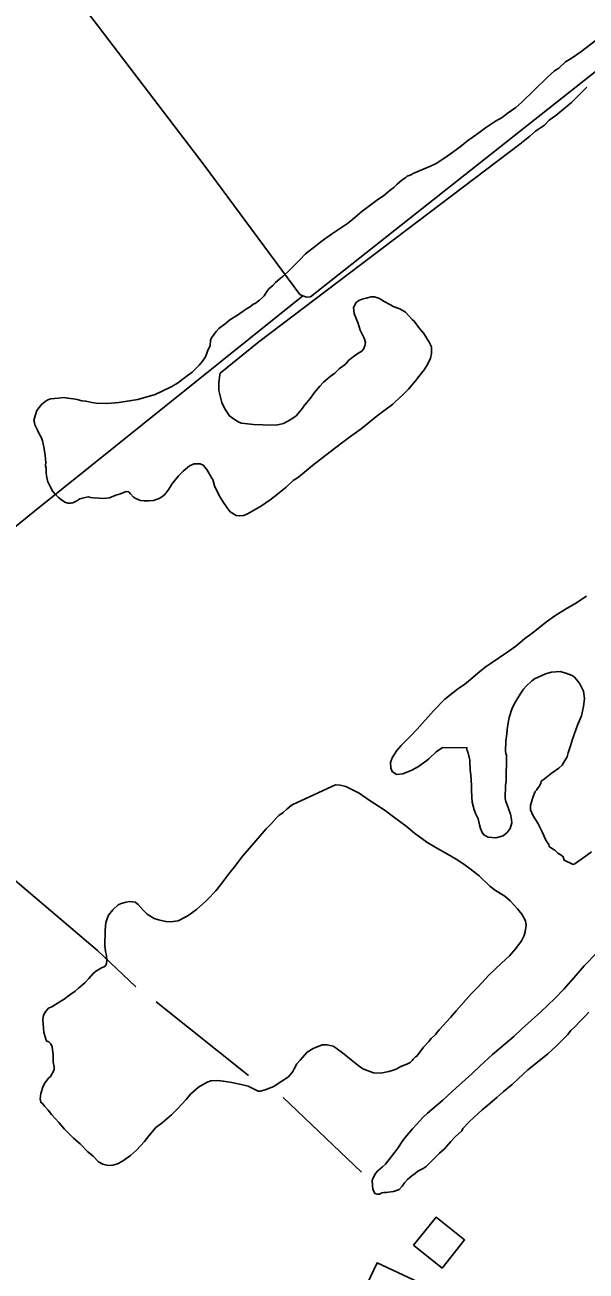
# Model space of a CAD drawing. Extents: x 3281947 to 3319794, y 715894 to 741249.
# Drawn here: x 3288395 to 3289117, y 727435 to 729041 of the extents above; entities that cross this region are included whole.
import ezdxf

# ---------------------------------------------------------------- set-up
doc = ezdxf.new("R2010")
doc.units = 0
for name, color, linetype in [('V-BLDG-OTLN', 7, 'Continuous'), ('V-SITE-VEGE', 7, 'Continuous'), ('V-TOPO-SHOR', 7, 'Continuous')]:
    doc.layers.add(name, color=color, linetype=linetype)

msp = doc.modelspace()

# ---------------------------------------------------------------- linework, layer by layer
at = {"layer": 'V-BLDG-OTLN'}
for points in [[(3288895.3, 727468.2), (3288924.3, 727504.4), (3288960.9, 727475.1), (3288932, 727438.9)], [(3288928.2, 727408.2), (3288903.4, 727355.4), (3288883.6, 727364.7), (3288864.8, 727324.7), (3288878.7, 727318.2), (3288857.8, 727273.6), (3288807.6, 727297.2), (3288828.9, 727342.6), (3288844.8, 727335.1), (3288862.9, 727373.6), (3288823.1, 727392.2), (3288848.2, 727445.7)]]:
    msp.add_lwpolyline(points, close=True, dxfattribs=at)
at = {"layer": 'V-SITE-VEGE'}
for points in [[(3288411.3, 728518), (3288407.2, 728525.6), (3288406.9, 728528.6), (3288406, 728531.1), (3288407.8, 728537.4), (3288410, 728544), (3288413, 728548.2), (3288416.4, 728552.3), (3288421.9, 728556.5), (3288424.9, 728558.1), (3288427.8, 728559.3), (3288437.5, 728560), (3288444.6, 728560.8), (3288449.6, 728559.9), (3288456.7, 728559), (3288461.8, 728558.1), (3288468, 728556.7), (3288473.1, 728556.2), (3288480.6, 728554.5), (3288486.5, 728553.5), (3288501.1, 728553.3), (3288515.4, 728554.4), (3288539.8, 728558.3), (3288562.1, 728564.7), (3288570.5, 728568.8), (3288583.6, 728574.9), (3288591.2, 728579.5), (3288601.8, 728587.7), (3288609.9, 728593.5), (3288618.8, 728602.6), (3288623.5, 728607.6), (3288627.3, 728613.4), (3288630.8, 728622.6), (3288633, 728627.6), (3288633.5, 728634.3), (3288634.8, 728637.6), (3288637.3, 728641.4), (3288640.8, 728645.9), (3288644.2, 728649.7), (3288652.6, 728655.8), (3288658.6, 728660.8), (3288668.3, 728667), (3288674.2, 728671.1), (3288681, 728675.6), (3288685.2, 728678.1), (3288688.6, 728681), (3288691.1, 728682.2), (3288696.6, 728686.3), (3288700.5, 728689.6), (3288702.6, 728692.1), (3288706, 728697.5), (3288708.6, 728700.8), (3288714.1, 728705.4), (3288717.5, 728709.1), (3288723, 728713.7), (3288727.2, 728717.4), (3288735.3, 728724.8), (3288741.7, 728731.5), (3288748.9, 728738.5), (3288756.1, 728745.9), (3288769.3, 728756.3), (3288777.3, 728762.9), (3288789.6, 728771.5), (3288797.2, 728776.5), (3288809.9, 728785.1), (3288817.1, 728790.9), (3288828.6, 728800.4), (3288849.3, 728816.1), (3288856.5, 728821), (3288865, 728828), (3288869.7, 728831.7), (3288873.9, 728835.9), (3288880.7, 728841.2), (3288885.4, 728844.5), (3288887.1, 728846.2), (3288890.8, 728847.4), (3288895.5, 728849.9), (3288917, 728859.2), (3288924.2, 728862.5), (3288934.3, 728869.1), (3288942.8, 728874.8), (3288955.1, 728883.9), (3288964.8, 728891.7), (3288979.2, 728902), (3288987.7, 728908.6), (3289000.8, 728916.9), (3289009.3, 728921.8), (3289015.6, 728926.7), (3289027, 728934.6), (3289034.3, 728941.2), (3289067.8, 728973.9), (3289076.7, 728981.7), (3289082.2, 728985.5), (3289091.1, 728993.3), (3289098.3, 728997.8), (3289110.6, 729006.5), (3289130.9, 729021.7)], [(3289118.4, 728960.7), (3289109.9, 728952.4), (3289098.9, 728941.2), (3289091.2, 728935), (3289078.5, 728924.3), (3289070, 728918.1), (3289063.7, 728911.9), (3289052.2, 728904), (3289045, 728897.8), (3289032.3, 728887.5), (3288696, 728632.8), (3288645.9, 728592.2), (3288645.5, 728590.1), (3288644.5, 728580), (3288644.4, 728570), (3288648, 728554.4), (3288652.1, 728546.4), (3288658.2, 728537.1), (3288663.2, 728533.2), (3288670.3, 728528.9), (3288673.6, 728528), (3288689.1, 728526.2), (3288700.9, 728525.6), (3288718.1, 728525.4), (3288727.7, 728527.4), (3288737, 728532.7), (3288743.8, 728537.2), (3288751, 728545.5), (3288755.3, 728551.3), (3288762.6, 728560), (3288767.3, 728566.7), (3288774.5, 728575.4), (3288779.2, 728580.8), (3288787.7, 728587.8), (3288793.6, 728592.4), (3288799.5, 728597.7), (3288807.6, 728603.9), (3288811.8, 728608.9), (3288819, 728614.7), (3288823.3, 728617.6), (3288828.4, 728620.8), (3288830.9, 728623.3), (3288832.6, 728627.5), (3288833.5, 728631.7), (3288831.5, 728637.2), (3288826.6, 728647.7), (3288823.8, 728656.1), (3288818.5, 728669.2), (3288817.8, 728676.8), (3288821.2, 728683.4), (3288824.6, 728685.9), (3288829.2, 728687.5), (3288834.3, 728689.1), (3288840.6, 728690.7), (3288844.8, 728690.7), (3288851.5, 728688.5), (3288857.3, 728684.7), (3288865.6, 728680.4), (3288868.9, 728678.2), (3288877.7, 728675.2)], [(3288877.7, 728675.2), (3288884.8, 728670.9), (3288893.5, 728661.5), (3288896, 728659.4), (3288903, 728649.7), (3288908.3, 728643.3), (3288915.3, 728632.3), (3288918.2, 728626), (3288918.5, 728617.6), (3288917.2, 728611.7), (3288913.3, 728603.4), (3288909, 728596.7), (3288902.2, 728588), (3288897.5, 728582.2), (3288888.5, 728571.8), (3288881.7, 728564.8), (3288871.6, 728555.3), (3288868.6, 728552.4), (3288856.7, 728543.7), (3288848.2, 728537.1), (3288836.8, 728527.6), (3288827.9, 728520.6), (3288812.7, 728509.9), (3288802.5, 728502.1), (3288787.7, 728490.9), (3288764.8, 728473.2), (3288757.2, 728467), (3288747, 728458.3), (3288740.2, 728453.8), (3288730.9, 728445.5), (3288717.7, 728434.4), (3288710.5, 728429), (3288699.5, 728421.2), (3288682.2, 728411.3), (3288676.7, 728408.9), (3288670.4, 728408.5), (3288666.6, 728409), (3288659.1, 728413.7), (3288655, 728418.8), (3288649.3, 728426.9), (3288645.1, 728433.6), (3288638.6, 728447.1), (3288636.6, 728455.1), (3288635.4, 728456.8), (3288628.8, 728468.2), (3288624.3, 728473.7), (3288620.1, 728475.5), (3288612.5, 728475.6), (3288606.6, 728472.7), (3288598.2, 728466.1), (3288592.2, 728459.9), (3288583.7, 728449.1), (3288579.8, 728442.8), (3288574.7, 728435.8), (3288570.9, 728432.9), (3288567.5, 728430.8), (3288560.3, 728428), (3288554.5, 728427.7), (3288548.2, 728427.7), (3288543.6, 728428.2), (3288541.1, 728429.1), (3288537.3, 728430.8), (3288534.4, 728432.5), (3288530.7, 728436.8), (3288528.2, 728439.3), (3288526.1, 728439.8), (3288523.6, 728439.4), (3288517.7, 728436.9), (3288511.8, 728434.9), (3288503.3, 728431.7), (3288496.2, 728430.9), (3288490.3, 728431), (3288482.4, 728431.5), (3288479.4, 728432), (3288476.1, 728432.9), (3288472.3, 728432.1), (3288465.1, 728430.1), (3288461.3, 728427.6), (3288456.3, 728425.2), (3288454.2, 728424.8), (3288450, 728424.8), (3288445.8, 728426.1), (3288441.6, 728429.1), (3288437.9, 728432.1), (3288433.3, 728436.3), (3288430.5, 728439.7), (3288426.4, 728446.9), (3288423.9, 728452.4), (3288422.3, 728460), (3288422, 728464.2), (3288422, 728469.6), (3288421.2, 728472.6), (3288421.3, 728477.6), (3288420.9, 728481), (3288420.6, 728486.9), (3288419.8, 728491.1), (3288419.4, 728495.3), (3288417, 728504.9), (3288415.8, 728508.7), (3288413, 728514.2), (3288411.3, 728518)], [(3288951.9, 728185.1), (3288961.2, 728191.3), (3288965.9, 728195.4), (3288980.7, 728207.8), (3288988.8, 728214), (3288993.9, 728217.7), (3289016.7, 728232.9), (3289026.9, 728240.3), (3289038.3, 728249.8), (3289049.8, 728258.5), (3289066.3, 728271.7), (3289077.3, 728279.5), (3289093, 728289.4), (3289103.1, 728295.1), (3289117.9, 728305)], [(3289046, 728035), (3289047.8, 728041.2), (3289048.7, 728045.4), (3289052.1, 728052.9), (3289053.4, 728055), (3289055.1, 728057.1), (3289056.4, 728059.2), (3289057.7, 728060.8), (3289059, 728063.7), (3289059.5, 728066.3), (3289062.4, 728068.3), (3289067.9, 728072.4), (3289072.6, 728076.2), (3289082.3, 728083.2), (3289086.6, 728086.9), (3289088.7, 728091.1), (3289093, 728097.7), (3289094.3, 728103.1), (3289097.4, 728111.9), (3289100, 728120.7), (3289106.5, 728138.6), (3289111.7, 728150.7), (3289114, 728162.5), (3289115.4, 728172.9), (3289114.2, 728182.2), (3289112.6, 728186), (3289109.3, 728191.9), (3289106.8, 728195.3), (3289102.7, 728200.4), (3289099.4, 728202.5), (3289091.5, 728205.5), (3289084.3, 728207.7), (3289073, 728207), (3289065, 728204.6), (3289051.1, 728198.5), (3289047.7, 728195.6), (3289040.5, 728189), (3289036.7, 728184.8), (3289032.4, 728178.6), (3289026.4, 728168.6), (3289022.1, 728160.3), (3289018.6, 728148.6), (3289017.2, 728141.5), (3289015.9, 728133.1), (3289015.4, 728127.2), (3289014, 728118.4), (3289013.8, 728104.6), (3289014.2, 728102.1), (3289015, 728100), (3289014.6, 728066), (3289013.7, 728061.4), (3289013.4, 728044.2), (3289014.2, 728040), (3289015.9, 728035.8), (3289019.9, 728024), (3289021.5, 728016.8), (3289021.8, 728012.6), (3289019.7, 728005.5), (3289015.8, 728000.1), (3289010.7, 727996), (3289001, 727993.2), (3288991.4, 727994.2), (3288985.6, 727997.2), (3288983.5, 728000.1), (3288981.5, 728005.2), (3288980.3, 728010.2), (3288978.3, 728017.8), (3288975.4, 728023.7), (3288973.4, 728029.6), (3288970.6, 728039.3), (3288970.3, 728046), (3288970, 728055.2), (3288970, 728061.1), (3288969, 728074.6), (3288968.2, 728080.4), (3288968.2, 728083.8), (3288967.9, 728089.3), (3288967.9, 728093.4), (3288965.1, 728104), (3288963.9, 728106.9), (3288964, 728109.4), (3288932.5, 728109.8), (3288924.5, 728104.1), (3288915.1, 728095.4), (3288912.1, 728092.9), (3288901.6, 728085.5), (3288893.1, 728080.6), (3288881.3, 728075.7), (3288873.3, 728075), (3288867.5, 728078.8), (3288865.9, 728083), (3288865.6, 728090.6), (3288867.7, 728096.4), (3288873.7, 728106), (3288879.3, 728112.2), (3288891.2, 728124.2), (3288899.7, 728133.3), (3288920.9, 728157), (3288935.4, 728171.9), (3288945.6, 728180.1), (3288951.9, 728185.1)], [(3288475.7, 727588.9), (3288465.7, 727599.1), (3288457, 727606.3), (3288445.4, 727617.8), (3288438.4, 727626.7), (3288428.9, 727636.9), (3288424.4, 727642.4), (3288419.8, 727647.5), (3288417.7, 727650.5), (3288414.8, 727652.6), (3288414, 727656.8), (3288415, 727663.9), (3288418, 727673.5), (3288420.6, 727678.1), (3288424.9, 727683.5), (3288427.4, 727685.6), (3288430.9, 727691.8), (3288432.2, 727694.7), (3288432.2, 727697.7), (3288431, 727704.8), (3288431.1, 727713.2), (3288429.6, 727724.1), (3288428, 727727.9), (3288425.1, 727730.5), (3288422.6, 727731.4), (3288421.3, 727733.5), (3288420.9, 727735.6), (3288418.9, 727742.7), (3288418.6, 727748.6), (3288417.5, 727758.7), (3288418.4, 727765), (3288420.5, 727768.7), (3288424.8, 727773.7), (3288429, 727775.7), (3288433.7, 727778.6), (3288440.8, 727782.7), (3288445.1, 727785.6), (3288450.6, 727789.7), (3288453.5, 727791.8), (3288459.1, 727795.9), (3288463.7, 727799.6), (3288471.8, 727806.6), (3288476.9, 727812), (3288482.4, 727818.7), (3288485, 727820.7), (3288486.7, 727822), (3288493, 727825.7), (3288496.8, 727827.3), (3288498.5, 727828.5), (3288499.8, 727831.5), (3288500.2, 727834.4), (3288499.5, 727841.9), (3288498.3, 727847), (3288497.6, 727854.6), (3288497.8, 727874.3), (3288498.8, 727884.3), (3288502.3, 727893.5), (3288507.8, 727900.6), (3288514.6, 727907.2), (3288518.4, 727908.8), (3288525.1, 727910.4), (3288529.8, 727911.2), (3288536.5, 727910.3), (3288540.6, 727907.3), (3288546.8, 727900.1), (3288552.2, 727895), (3288560.9, 727889.4), (3288566.8, 727887.6), (3288576, 727885.4), (3288581.9, 727885.3), (3288591.9, 727886.5), (3288602.5, 727891.8), (3288606.3, 727894.3), (3288615.6, 727900.8), (3288619.9, 727905), (3288627.1, 727911.2), (3288629.6, 727914.1), (3288640.3, 727924.9), (3288647.1, 727933.2), (3288657.3, 727946.9), (3288664.6, 727956), (3288675.2, 727970.1), (3288683.7, 727980.1), (3288705.5, 728005), (3288712.3, 728012), (3288718.6, 728019.1), (3288721.6, 728022), (3288727.1, 728026.1), (3288731.8, 728030.2), (3288737.7, 728035.2), (3288739.8, 728036.4), (3288794.7, 728061.7), (3288800.6, 728061.2), (3288808.1, 728059.4), (3288825.2, 728050.8), (3288838.1, 728041.9), (3288858.5, 728028.6), (3288869.3, 728020.5), (3288885.9, 728008.5), (3288896.3, 727999.6), (3288912.5, 727988)], [(3289124.6, 727975.2), (3289113.5, 727967), (3289107.6, 727963.3), (3289103, 727960), (3289100.9, 727959.2), (3289089.2, 727964.8), (3289088, 727969), (3289085.1, 727971.5), (3289081.3, 727973.7), (3289077.2, 727977.5), (3289074.3, 727979.2), (3289070.1, 727982.2), (3289069.3, 727984.8), (3289067.2, 727987.7), (3289065.2, 727991.1), (3289062.8, 727997.4), (3289061.1, 728001.2), (3289057.4, 728008), (3289055.4, 728012.2), (3289051.3, 728018.5), (3289048.8, 728022.8), (3289046, 728029.5), (3289046, 728035)], [(3288912.5, 727988), (3288922.9, 727981.2), (3288939.9, 727971.7), (3288949.9, 727965.7), (3288959.9, 727959.3), (3288968.2, 727953.3), (3288979.9, 727944.4), (3288993.5, 727931.2), (3289000.6, 727925.7), (3289012.7, 727918), (3289019.7, 727912), (3289029.2, 727901.8), (3289034.6, 727895), (3289039.5, 727886.6), (3289040.3, 727880.7), (3289038.9, 727872.3), (3289037.6, 727867.3), (3289034.1, 727860.6), (3289026.9, 727850.7), (3289018.8, 727841.1), (3289008.6, 727832), (3288992.5, 727816.7), (3288978, 727800.9), (3288969.5, 727792.2), (3288949.9, 727770.3), (3288942.7, 727762), (3288928.2, 727745.8), (3288923.5, 727740), (3288918, 727734.6), (3288915, 727730.9), (3288908.2, 727723.4), (3288899.3, 727712.2), (3288897.6, 727711), (3288894.6, 727708.1), (3288893.3, 727706.4), (3288890.8, 727703.9), (3288887.4, 727701.9), (3288878.1, 727698.2), (3288873, 727695.3), (3288867.6, 727693.7), (3288863.3, 727692.1), (3288853.2, 727690.1), (3288843.6, 727690.3), (3288829.8, 727695.5), (3288823.2, 727700.2), (3288814.9, 727707.4), (3288810.3, 727711.2), (3288803.7, 727716.4), (3288795.4, 727722.3), (3288791.6, 727724.9), (3288783.7, 727726.7), (3288777.4, 727726.8), (3288766, 727721.9), (3288758, 727717), (3288749, 727707), (3288744.8, 727702), (3288741.3, 727695.8), (3288739.6, 727692.4), (3288734.1, 727685.4), (3288728.1, 727681.3), (3288719.7, 727675.9), (3288715.4, 727673), (3288704.1, 727668.6), (3288697.7, 727667), (3288695.2, 727667), (3288691.5, 727668.7), (3288682.3, 727673.5), (3288676.9, 727674.8), (3288661, 727677.9), (3288650.1, 727679.8), (3288643, 727680.7), (3288634.2, 727680), (3288629.1, 727678.4), (3288618.1, 727672.2), (3288607.9, 727663.1), (3288602.4, 727656), (3288591.7, 727644.4), (3288583.3, 727636.2), (3288571.4, 727626.2), (3288563.3, 727620.1), (3288554, 727609.3), (3288548.4, 727602.2), (3288538.2, 727591), (3288530.6, 727584), (3288520.4, 727576.6), (3288513.6, 727573.3), (3288507.7, 727571.3), (3288501.9, 727570.9), (3288494.8, 727572.7), (3288489.3, 727575.7), (3288482.3, 727582.9), (3288475.7, 727588.9)], [(3289121.1, 727768.9), (3289116.8, 727763.9), (3289110.4, 727757.7), (3289103.2, 727749.8), (3289097.7, 727744.9), (3289093.4, 727739.5), (3289079, 727725), (3289068.3, 727715), (3289052.7, 727702.7), (3289042.5, 727694.4), (3289029.8, 727682.8), (3289022.1, 727675.4), (3289010.7, 727665.9), (3289002.6, 727658.8), (3288990.7, 727648.9), (3288983.5, 727642.7), (3288973.3, 727633.2), (3288967, 727627.4), (3288958.9, 727618.7), (3288957.2, 727615.8), (3288948.7, 727607.9), (3288943.1, 727602.1), (3288935, 727592.6), (3288928.7, 727586.8), (3288911.3, 727569.8), (3288907.4, 727567), (3288900.7, 727563.7), (3288897.3, 727560.8), (3288893.1, 727557.9), (3288890.5, 727555.4), (3288887.6, 727553), (3288883.7, 727548.8), (3288880.7, 727544.6), (3288876.5, 727540.1), (3288873.1, 727538.9), (3288869.3, 727537.7), (3288863, 727536.9), (3288860.1, 727536.1), (3288857.1, 727536.1), (3288854.2, 727535.8), (3288851.2, 727534.1), (3288848.3, 727534.2), (3288845.4, 727535), (3288842.9, 727540.5), (3288842.1, 727545.1), (3288841.8, 727551.9), (3288843.1, 727555.2), (3288846.1, 727560.6), (3288849.1, 727564.4), (3288855, 727569.3), (3288858.9, 727573), (3288871.2, 727588.4), (3288875.1, 727593.4), (3288881.5, 727603.4), (3288884.5, 727607.1), (3288893.8, 727618.3), (3288899, 727624.1), (3288907, 727632.8), (3288913, 727638.6), (3288932.9, 727655.1), (3288945.2, 727666.7), (3288970.7, 727689.5), (3288980.9, 727699.4), (3288997, 727714.3), (3289007.6, 727723), (3289024.2, 727737.4), (3289034.8, 727747.4), (3289046.7, 727758.1), (3289059.4, 727769.3), (3289077.2, 727786.2), (3289088.7, 727798.3), (3289104.9, 727816.5), (3289115.1, 727828.5), (3289131.7, 727845.5)]]:
    msp.add_lwpolyline(points, dxfattribs=at)
at = {"layer": 'V-TOPO-SHOR'}
for p, q in [((3288682.6, 727687), (3288563.5, 727782.1)), ((3288727.1, 727658.5), (3288828.2, 727562.6))]:
    msp.add_line(p, q, dxfattribs=at)
for points in [[(3291216.1, 730584.7), (3291026, 730441.5), (3290866, 730315.8), (3290388, 729948.4), (3289955.9, 729611.4), (3289367.2, 729169.3), (3288762.5, 728690.6), (3288757.3, 728690.3), (3288752.5, 728692.1), (3288748.5, 728693.7)], [(3288748.5, 728693.7), (3288625.3, 728860.3), (3288476.4, 729055.7), (3288441.2, 729112.5)], [(3288752.5, 728692.1), (3288406.9, 728414.3), (3288196.4, 728243.3), (3287890, 727980.4), (3287666.5, 727783.2), (3287621.4, 727744.6), (3287754.2, 727688.6), (3287805.8, 727670.5)], [(3288252.2, 728048.5), (3288488, 727848.2), (3288537.6, 727801.2)]]:
    msp.add_lwpolyline(points, dxfattribs=at)

doc.saveas('drawing.dxf')
